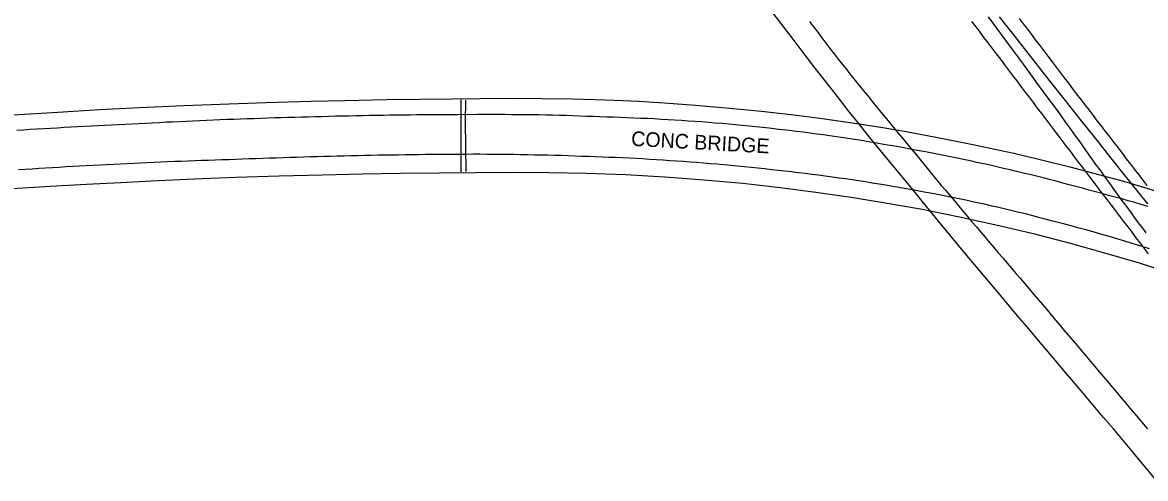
# Model space of a CAD drawing. Extents: x 1948091 to 1975253, y 787267 to 823306.
# Drawn here: x 1969528.2 to 1969941.7, y 797524.7 to 797692.7 of the extents above; entities that cross this region are included whole.
import ezdxf

# ---------------------------------------------------------------- set-up
doc = ezdxf.new("R2010")
doc.units = 0
for name, color, linetype in [('RD_EX_Bridge', 7, 'Continuous'), ('RD_EX_Bridge_Seam', 7, 'Continuous'), ('RD_EX_Pavement_Markings', 7, 'Continuous'), ('RD_EX_Road', 7, 'Continuous'), ('RD_TX_RoadID', 7, 'Continuous')]:
    doc.layers.add(name, color=color, linetype=linetype)

msp = doc.modelspace()

# ---------------------------------------------------------------- linework, layer by layer
at = {"layer": 'RD_EX_Bridge'}
for points in [[(1969522.9, 797658.5), (1969541.25, 797659.68), (1969556.6, 797660.61), (1969571.32, 797661.34), (1969587.69, 797662.04), (1969604.37, 797662.64), (1969617.82, 797663.16), (1969634.37, 797663.64), (1969646.9, 797663.96), (1969662.29, 797664.25), (1969674.57, 797664.42), (1969686.52, 797664.57), (1969696.77, 797664.69), (1969709.56, 797664.72), (1969719.57, 797664.71), (1969730.51, 797664.54), (1969739, 797664.33), (1969746.21, 797664.07), (1969755.05, 797663.63), (1969764.5, 797663.05), (1969775.95, 797662.21), (1969787.21, 797661.27), (1969800.33, 797659.97), (1969812.2, 797658.64), (1969821.73, 797657.45), (1969832.94, 797655.81), (1969844.19, 797654.05), (1969853.6, 797652.47), (1969867.05, 797649.97), (1969878.73, 797647.65), (1969886.23, 797646.05), (1969893.15, 797644.53), (1969902.33, 797642.35), (1969914.27, 797639.32), (1969926.22, 797636.17), (1969933.5, 797634.16), (1969941.26, 797631.88), (1969948.56, 797629.63)], [(1969951.62, 797600.08), (1969939.44, 797604.01), (1969927.51, 797607.48), (1969914.05, 797611.3), (1969900.89, 797614.65), (1969887.12, 797617.91), (1969873.24, 797620.92), (1969858.79, 797623.85), (1969845.85, 797626.16), (1969833.31, 797628.15), (1969820.26, 797630.07), (1969807.13, 797631.75), (1969793.43, 797633.3), (1969779.11, 797634.62), (1969764.69, 797635.7), (1969750.25, 797636.54), (1969735.66, 797637.02), (1969722.1, 797637.23), (1969708.58, 797637.36), (1969695.05, 797637.33), (1969681.55, 797637.22), (1969667.42, 797637.06), (1969653.31, 797636.81), (1969638.64, 797636.48), (1969622.67, 797636.02), (1969606.76, 797635.53), (1969591.33, 797634.92), (1969575.75, 797634.22), (1969564.33, 797633.63), (1969551.75, 797632.99), (1969538.48, 797632.23), (1969524.57, 797631.37)]]:
    msp.add_lwpolyline(points, dxfattribs=at)
at = {"layer": 'RD_EX_Bridge_Seam'}
for points in [[(1969689.66, 797664.15), (1969689.66, 797656.19), (1969689.55, 797646.4), (1969689.55, 797637.64)], [(1969691.34, 797664.04), (1969691.26, 797656), (1969691.35, 797647.04), (1969691.45, 797637.79)]]:
    msp.add_lwpolyline(points, dxfattribs=at)
at = {"layer": 'RD_EX_Pavement_Markings'}
for points in [[(1969817.96, 797693.04), (1969819.47, 797691.04), (1969820.97, 797689.05), (1969822.48, 797687.05), (1969823.98, 797685.06), (1969825.49, 797683.06), (1969826.99, 797681.07), (1969828.52, 797679.09), (1969830.08, 797677.14), (1969831.65, 797675.19), (1969833.21, 797673.24), (1969834.78, 797671.29), (1969836.34, 797669.35), (1969837.92, 797667.4), (1969839.5, 797665.47), (1969841.09, 797663.54), (1969842.67, 797661.61), (1969844.26, 797659.68), (1969845.85, 797657.74), (1969847.43, 797655.81), (1969849.02, 797653.88), (1969850.6, 797651.95), (1969852.19, 797650.02), (1969853.78, 797648.09), (1969855.36, 797646.15), (1969856.95, 797644.22), (1969858.54, 797642.29), (1969860.12, 797640.36), (1969861.71, 797638.43), (1969863.29, 797636.5), (1969864.88, 797634.57), (1969866.49, 797632.65), (1969868.1, 797630.74), (1969869.71, 797628.83), (1969871.32, 797626.92), (1969872.94, 797625.01), (1969874.55, 797623.1), (1969876.16, 797621.19), (1969877.77, 797619.28), (1969879.38, 797617.37), (1969880.99, 797615.46), (1969882.61, 797613.55), (1969884.23, 797611.65), (1969885.85, 797609.75), (1969887.47, 797607.85), (1969889.1, 797605.95), (1969890.72, 797604.04), (1969892.34, 797602.14), (1969893.96, 797600.24), (1969895.59, 797598.34), (1969897.21, 797596.44), (1969898.83, 797594.54), (1969900.45, 797592.64), (1969902.07, 797590.73), (1969903.68, 797588.82), (1969905.29, 797586.91), (1969906.91, 797585), (1969908.52, 797583.09), (1969910.13, 797581.18), (1969911.75, 797579.27), (1969913.36, 797577.36), (1969914.98, 797575.45), (1969916.59, 797573.54), (1969918.2, 797571.63), (1969919.82, 797569.72), (1969921.43, 797567.81), (1969923.04, 797565.91), (1969924.65, 797564), (1969926.27, 797562.09), (1969927.88, 797560.17), (1969929.49, 797558.26), (1969931.1, 797556.35), (1969932.72, 797554.44), (1969934.33, 797552.53), (1969935.94, 797550.62), (1969937.55, 797548.71), (1969939.17, 797546.81), (1969940.79, 797544.91), (1969942.42, 797543.01)], [(1969877.66, 797693.03), (1969879.17, 797691.04), (1969880.68, 797689.05), (1969882.19, 797687.05), (1969883.7, 797685.06), (1969885.21, 797683.07), (1969886.71, 797681.08), (1969888.22, 797679.08), (1969889.73, 797677.09), (1969891.24, 797675.1), (1969892.75, 797673.11), (1969894.26, 797671.12), (1969895.77, 797669.12), (1969897.28, 797667.13), (1969898.79, 797665.14), (1969900.3, 797663.15), (1969901.8, 797661.15), (1969903.31, 797659.16), (1969904.82, 797657.17), (1969906.33, 797655.18), (1969907.84, 797653.18), (1969909.35, 797651.19), (1969910.86, 797649.2), (1969912.37, 797647.21), (1969913.89, 797645.22), (1969915.4, 797643.23), (1969916.91, 797641.24), (1969918.43, 797639.26), (1969919.94, 797637.27), (1969921.46, 797635.28), (1969922.97, 797633.29), (1969924.49, 797631.3), (1969926, 797629.31), (1969927.52, 797627.33), (1969929.03, 797625.34), (1969930.55, 797623.35), (1969932.06, 797621.36), (1969933.58, 797619.37), (1969935.09, 797617.38), (1969936.61, 797615.4), (1969938.12, 797613.41), (1969939.64, 797611.42), (1969941.15, 797609.43), (1969942.67, 797607.44)], [(1969895.16, 797694.14), (1969896.67, 797692.15), (1969898.18, 797690.16), (1969899.69, 797688.17), (1969901.2, 797686.18), (1969902.71, 797684.19), (1969904.22, 797682.2), (1969905.73, 797680.21), (1969907.24, 797678.21), (1969908.75, 797676.22), (1969910.26, 797674.23), (1969911.77, 797672.24), (1969913.28, 797670.25), (1969914.79, 797668.26), (1969916.31, 797666.27), (1969917.83, 797664.29), (1969919.36, 797662.31), (1969920.88, 797660.33), (1969922.4, 797658.34), (1969923.92, 797656.36), (1969925.45, 797654.38), (1969926.97, 797652.4), (1969928.49, 797650.41), (1969930.01, 797648.43), (1969931.54, 797646.45), (1969933.06, 797644.47), (1969934.58, 797642.49), (1969936.1, 797640.5), (1969937.63, 797638.52), (1969939.15, 797636.54), (1969940.67, 797634.55), (1969942.18, 797632.57)], [(1969942.52, 797624.9), (1969940.12, 797625.61), (1969937.72, 797626.31), (1969935.32, 797627.01), (1969932.91, 797627.66), (1969930.5, 797628.32), (1969928.08, 797628.97), (1969925.67, 797629.62), (1969923.26, 797630.28), (1969920.85, 797630.94), (1969918.43, 797631.59), (1969916.02, 797632.25), (1969913.61, 797632.91), (1969911.19, 797633.54), (1969908.77, 797634.17), (1969906.36, 797634.8), (1969903.94, 797635.43), (1969901.51, 797636.04), (1969899.08, 797636.62), (1969896.65, 797637.21), (1969894.22, 797637.79), (1969891.79, 797638.37), (1969889.35, 797638.93), (1969886.92, 797639.49), (1969884.48, 797640.05), (1969882.04, 797640.6), (1969879.6, 797641.13), (1969877.16, 797641.66), (1969874.71, 797642.19), (1969872.27, 797642.72), (1969869.82, 797643.2), (1969867.36, 797643.68), (1969864.91, 797644.16), (1969862.46, 797644.63), (1969860, 797645.1), (1969857.54, 797645.56), (1969855.08, 797646.01), (1969852.63, 797646.47), (1969850.17, 797646.92), (1969847.71, 797647.35), (1969845.24, 797647.77), (1969842.78, 797648.19), (1969840.31, 797648.61), (1969837.85, 797649.02), (1969835.38, 797649.43), (1969832.91, 797649.8), (1969830.44, 797650.16), (1969827.96, 797650.53), (1969825.49, 797650.89), (1969823.01, 797651.24), (1969820.54, 797651.57), (1969818.06, 797651.9), (1969815.58, 797652.23), (1969813.1, 797652.55), (1969810.62, 797652.84), (1969808.13, 797653.12), (1969805.65, 797653.41), (1969803.17, 797653.69), (1969800.68, 797653.94), (1969798.19, 797654.19), (1969795.71, 797654.43), (1969793.22, 797654.68), (1969790.73, 797654.93), (1969788.24, 797655.17), (1969785.75, 797655.4), (1969783.26, 797655.63), (1969780.77, 797655.85), (1969778.28, 797656.03), (1969775.79, 797656.19), (1969773.29, 797656.36), (1969770.8, 797656.53), (1969768.3, 797656.68), (1969765.81, 797656.82), (1969763.31, 797656.97), (1969760.82, 797657.12), (1969758.32, 797657.25), (1969755.82, 797657.35), (1969753.32, 797657.46), (1969750.83, 797657.57), (1969748.33, 797657.67), (1969745.83, 797657.75), (1969743.33, 797657.82), (1969740.83, 797657.89), (1969738.33, 797657.97), (1969735.84, 797658.07), (1969733.34, 797658.17), (1969730.84, 797658.27), (1969728.34, 797658.37), (1969725.84, 797658.43), (1969723.35, 797658.49), (1969720.85, 797658.54), (1969718.35, 797658.6), (1969715.85, 797658.63), (1969713.35, 797658.65), (1969710.85, 797658.68), (1969708.35, 797658.7), (1969705.85, 797658.71), (1969703.35, 797658.72), (1969700.85, 797658.73), (1969698.35, 797658.74), (1969695.85, 797658.74), (1969688.46, 797658.69), (1969685.96, 797658.67), (1969683.46, 797658.66), (1969680.96, 797658.64), (1969678.47, 797658.63), (1969675.97, 797658.61), (1969673.47, 797658.59), (1969670.97, 797658.57), (1969668.47, 797658.55), (1969665.97, 797658.52), (1969663.47, 797658.48), (1969660.97, 797658.44), (1969658.47, 797658.4), (1969655.97, 797658.36), (1969653.47, 797658.32), (1969650.97, 797658.27), (1969648.47, 797658.21), (1969645.97, 797658.15), (1969643.47, 797658.09), (1969640.97, 797658.02), (1969638.47, 797657.96), (1969635.97, 797657.9), (1969633.47, 797657.84), (1969630.98, 797657.77), (1969628.48, 797657.71), (1969625.98, 797657.64), (1969623.48, 797657.57), (1969620.98, 797657.51), (1969618.48, 797657.42), (1969615.98, 797657.33), (1969613.48, 797657.23), (1969610.99, 797657.14), (1969608.49, 797657.05), (1969605.99, 797656.96), (1969603.49, 797656.87), (1969600.99, 797656.78), (1969598.5, 797656.67), (1969596, 797656.56), (1969593.5, 797656.44), (1969591, 797656.33), (1969588.51, 797656.22), (1969586.01, 797656.11), (1969583.51, 797655.99), (1969581.01, 797655.88), (1969578.52, 797655.75), (1969576.02, 797655.62), (1969573.52, 797655.49), (1969571.03, 797655.36), (1969568.53, 797655.22), (1969566.04, 797655.09), (1969563.54, 797654.96), (1969561.04, 797654.82), (1969558.55, 797654.69), (1969556.05, 797654.56), (1969553.55, 797654.44), (1969551.06, 797654.31), (1969548.56, 797654.18), (1969546.06, 797654.05), (1969543.57, 797653.92), (1969541.07, 797653.79), (1969538.57, 797653.66), (1969536.08, 797653.5), (1969533.58, 797653.35), (1969531.09, 797653.19), (1969528.59, 797653.03), (1969526.1, 797652.88)], [(1969943.14, 797609.31), (1969940.76, 797610.06), (1969938.37, 797610.81), (1969935.99, 797611.56), (1969933.59, 797612.27), (1969931.19, 797612.98), (1969928.8, 797613.68), (1969926.4, 797614.39), (1969924, 797615.1), (1969921.59, 797615.75), (1969919.17, 797616.41), (1969916.76, 797617.06), (1969914.35, 797617.71), (1969911.93, 797618.36), (1969909.52, 797618.99), (1969907.1, 797619.63), (1969904.68, 797620.26), (1969902.26, 797620.89), (1969899.84, 797621.53), (1969897.42, 797622.14), (1969894.99, 797622.72), (1969892.56, 797623.3), (1969890.13, 797623.88), (1969887.7, 797624.46), (1969885.26, 797625.04), (1969882.82, 797625.58), (1969880.38, 797626.11), (1969877.94, 797626.65), (1969875.5, 797627.18), (1969873.05, 797627.69), (1969870.6, 797628.18), (1969868.15, 797628.67), (1969865.7, 797629.16), (1969863.24, 797629.63), (1969860.78, 797630.08), (1969858.33, 797630.54), (1969855.87, 797631), (1969853.41, 797631.45), (1969850.95, 797631.88), (1969848.48, 797632.29), (1969846.02, 797632.7), (1969843.55, 797633.11), (1969841.08, 797633.52), (1969838.62, 797633.93), (1969836.15, 797634.31), (1969833.67, 797634.67), (1969831.2, 797635.02), (1969828.72, 797635.37), (1969826.25, 797635.72), (1969823.77, 797636.06), (1969821.29, 797636.37), (1969818.81, 797636.68), (1969816.33, 797636.99), (1969813.85, 797637.3), (1969811.37, 797637.6), (1969808.88, 797637.88), (1969806.4, 797638.16), (1969803.92, 797638.44), (1969801.43, 797638.72), (1969798.95, 797639), (1969796.46, 797639.27), (1969793.97, 797639.51), (1969791.49, 797639.75), (1969789, 797639.99), (1969786.51, 797640.23), (1969784.02, 797640.43), (1969781.53, 797640.63), (1969779.03, 797640.83), (1969776.54, 797641.03), (1969774.05, 797641.23), (1969771.56, 797641.42), (1969769.06, 797641.59), (1969766.57, 797641.76), (1969764.08, 797641.92), (1969761.58, 797642.08), (1969759.09, 797642.25), (1969756.59, 797642.4), (1969754.1, 797642.52), (1969751.6, 797642.63), (1969749.1, 797642.75), (1969746.6, 797642.87), (1969744.11, 797642.98), (1969741.61, 797643.07), (1969739.11, 797643.17), (1969736.61, 797643.26), (1969734.12, 797643.35), (1969731.62, 797643.44), (1969729.12, 797643.52), (1969726.62, 797643.61), (1969724.12, 797643.69), (1969721.62, 797643.74), (1969719.13, 797643.79), (1969716.63, 797643.85), (1969714.13, 797643.9), (1969711.63, 797643.96), (1969709.13, 797644), (1969706.63, 797644.02), (1969704.13, 797644.04), (1969701.63, 797644.06), (1969699.13, 797644.08), (1969696.63, 797644.1), (1969694.13, 797644.1), (1969691.63, 797644.09), (1969689.13, 797644.07), (1969686.63, 797644.06), (1969684.13, 797644.05), (1969681.63, 797644.04), (1969679.13, 797644.02), (1969676.63, 797644.01), (1969674.13, 797643.97), (1969671.63, 797643.93), (1969669.13, 797643.89), (1969666.63, 797643.85), (1969664.14, 797643.81), (1969661.64, 797643.77), (1969659.14, 797643.73), (1969656.64, 797643.69), (1969654.14, 797643.65), (1969651.64, 797643.59), (1969649.14, 797643.52), (1969646.64, 797643.46), (1969644.14, 797643.4), (1969641.64, 797643.34), (1969639.14, 797643.27), (1969636.64, 797643.21), (1969634.15, 797643.14), (1969631.65, 797643.06), (1969629.15, 797642.97), (1969626.65, 797642.89), (1969624.15, 797642.81), (1969621.65, 797642.72), (1969619.15, 797642.64), (1969616.66, 797642.55), (1969614.16, 797642.47), (1969611.66, 797642.38), (1969609.16, 797642.3), (1969606.66, 797642.22), (1969604.16, 797642.13), (1969601.67, 797642.05), (1969599.17, 797641.97), (1969596.67, 797641.88), (1969594.17, 797641.8), (1969591.67, 797641.72), (1969589.17, 797641.61), (1969586.68, 797641.51), (1969584.18, 797641.4), (1969581.68, 797641.3), (1969579.18, 797641.19), (1969576.68, 797641.08), (1969574.19, 797640.98), (1969571.69, 797640.87), (1969569.19, 797640.77), (1969566.7, 797640.64), (1969564.2, 797640.51), (1969561.7, 797640.38), (1969559.21, 797640.26), (1969556.71, 797640.13), (1969554.21, 797640), (1969551.71, 797639.87), (1969549.22, 797639.75), (1969546.72, 797639.61), (1969544.23, 797639.45), (1969541.73, 797639.3), (1969539.24, 797639.14), (1969536.74, 797638.98), (1969534.25, 797638.83), (1969531.75, 797638.67), (1969529.26, 797638.52), (1969526.76, 797638.36)]]:
    msp.add_lwpolyline(points, dxfattribs=at)
at = {"layer": 'RD_EX_Road'}
for points in [[(1969945.09, 797524.71), (1969940.01, 797530.8), (1969937.23, 797534.14), (1969933.5, 797538.6), (1969929.82, 797542.98), (1969926.13, 797547.36), (1969922.42, 797551.75), (1969918.7, 797556.14), (1969912.24, 797563.76), (1969907.81, 797569.02), (1969903.63, 797573.98), (1969897.92, 797580.72), (1969894.57, 797584.66), (1969891.02, 797588.87), (1969887.26, 797593.34), (1969883.28, 797598.07), (1969879.4, 797602.71), (1969875.91, 797606.89), (1969870.11, 797613.87), (1969864.4, 797620.79), (1969861.03, 797624.88), (1969857.31, 797629.4), (1969853.5, 797634.04), (1969849.84, 797638.5), (1969846.34, 797642.78), (1969842.98, 797646.88), (1969839.6, 797651.05), (1969836.02, 797655.52), (1969832.23, 797660.29), (1969828.24, 797665.36), (1969824.16, 797670.59), (1969820.08, 797675.85), (1969816.02, 797681.14), (1969811.97, 797686.45), (1969807.82, 797691.9), (1969803.46, 797697.59)], [(1969941.92, 797615.21), (1969940.64, 797616.86), (1969939.58, 797618.26), (1969938.72, 797619.4), (1969937.78, 797620.69), (1969936.45, 797622.5), (1969934.73, 797624.86), (1969932.63, 797627.74), (1969930.42, 797630.77), (1969928.4, 797633.55), (1969926.56, 797636.07), (1969924.91, 797638.33), (1969923.41, 797640.39), (1969922.05, 797642.29), (1969920.82, 797644.04), (1969919.71, 797645.62), (1969918.58, 797647.25), (1969917.24, 797649.14), (1969915.7, 797651.28), (1969913.96, 797653.68), (1969912.09, 797656.24), (1969910.18, 797658.86), (1969908.22, 797661.54), (1969906.22, 797664.28), (1969904.16, 797667.09), (1969902.06, 797669.96), (1969899.9, 797672.89), (1969897.7, 797675.9), (1969895.35, 797679.09), (1969892.77, 797682.6), (1969889.95, 797686.42), (1969886.89, 797690.57), (1969883.84, 797694.69)], [(1969887.83, 797694.73), (1969893.94, 797686.97), (1969900.1, 797679.13), (1969906.25, 797671.27), (1969912.03, 797663.93), (1969917.47, 797657.09), (1969923.11, 797650), (1969928.92, 797642.69), (1969934.2, 797636.06), (1969938.78, 797630.34), (1969942.36, 797625.88)]]:
    msp.add_lwpolyline(points, dxfattribs=at)

# ---------------------------------------------------------------- texts
at = {"layer": 'RD_TX_RoadID'}
msp.add_text('CONC BRIDGE', height=5.4, rotation=356.8062, dxfattribs=at).set_placement((1969752.2, 797647.26))

doc.saveas('drawing.dxf')
